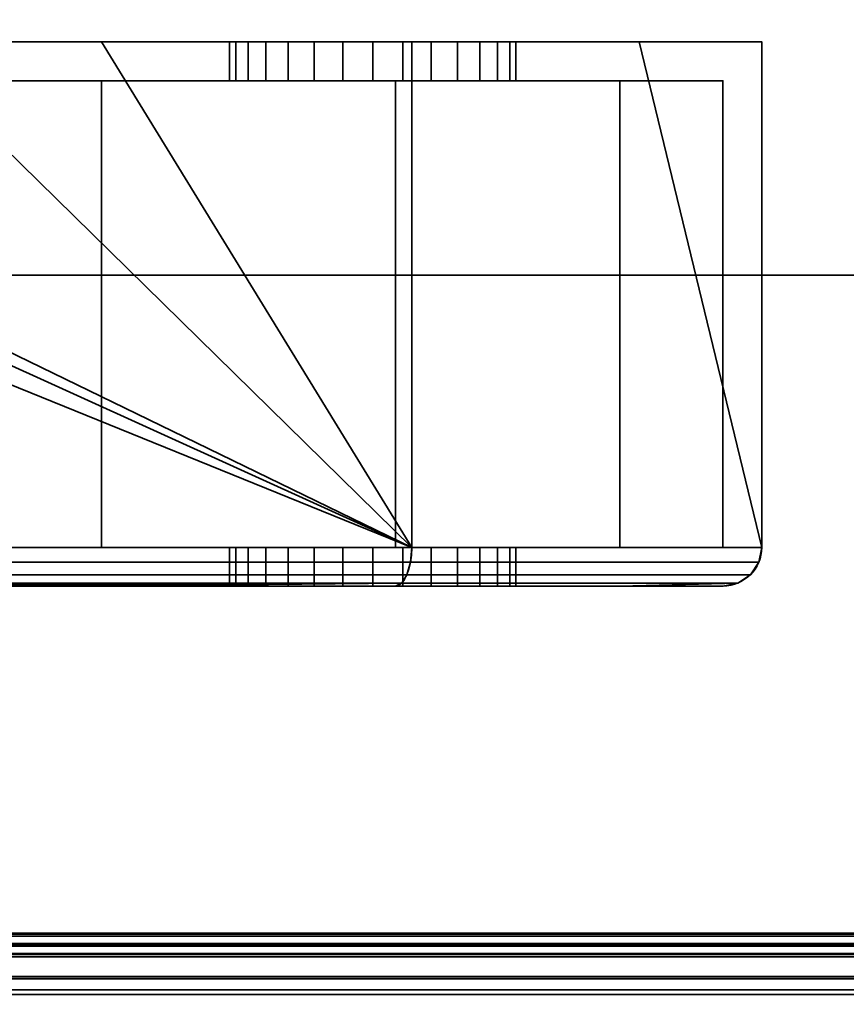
# Model space of a CAD drawing. Header units: millimetres. Extents: x -603 to 3703, y -120 to 249.
# Tile 385 of 656: x 1091 to 1112, y -49 to -23. Entities that reach past the tile are written whole.
import ezdxf

# ---------------------------------------------------------------- set-up
doc = ezdxf.new("R2010")
doc.units = ezdxf.units.MM
doc.layers.add('152', color=7, linetype='Continuous', true_color=0xffffff)

# ---------------------------------------------------------------- blocks, each defined once
blk = doc.blocks.new('UG_SURFACE_002')
at = {"layer": '152', "color": 252, "linetype": 'Continuous', "lineweight": 35}
for points in [[(2177.5, -30, 2213), (2177.5, 229.8, 2213), (822.5, 229.8, 2213), (822.5, -30, 2213)], [(972.5, -30, 2063), (972.5, 229.8, 2063), (2027.5, 229.8, 2063), (2027.5, -30, 2063)], [(2177.5, -30, 2213), (822.5, -30, 2213), (972.5, -30, 2063), (2027.5, -30, 2063)]]:
    blk.add_3dface(points, dxfattribs=at)
blk = doc.blocks.new('UG_SURFACE_084')
at = {"layer": '152', "color": 252, "linetype": 'Continuous', "lineweight": 35}
for points in [[(1068.975, -24, 1167.5), (1019, -24, 1167.5), (1019, -37, 1167.5), (1101, -37, 1167.5)], [(1101, -37, 1002.5), (1019, -37, 1002.5), (1019, -24, 1002.5), (1068.975, -24, 1002.5)], [(1101, -37, 1167.5), (1072.375, -24, 1167.5), (1068.975, -24, 1167.5)], [(1101, -37, 1002.5), (1068.975, -24, 1002.5), (1072.375, -24, 1002.5)], [(1101, -37, 1167.5), (1074.25, -24, 1167.5), (1072.375, -24, 1167.5)], [(1101, -37, 1002.5), (1072.375, -24, 1002.5), (1074.25, -24, 1002.5)], [(1101, -37, 1167.5), (1087.75, -24, 1167.5), (1074.25, -24, 1167.5)], [(1101, -37, 1002.5), (1074.25, -24, 1002.5), (1087.75, -24, 1002.5)], [(1101, -37, 1167.5), (1093.025, -24, 1167.5), (1087.75, -24, 1167.5)], [(1101, -37, 1002.5), (1087.75, -24, 1002.5), (1093.025, -24, 1002.5)], [(1093.025, -24, 1091.25), (1087.75, -24, 1091.25), (1087.75, -24, 1099.071), (1088.361, -24, 1099.75)], [(1093.025, -24, 1013.575), (1087.75, -24, 1013.575), (1087.75, -24, 1026.71), (1088.607, -24, 1027.676)], [(1093.025, -24, 1033.975), (1089.311, -24, 1034.737), (1087.75, -24, 1037.42)], [(1087.75, -24, 1037.42), (1087.75, -24, 1058.875), (1093.025, -24, 1058.875), (1093.025, -24, 1033.975)], [(1089.084, -24, 1106.627), (1087.75, -24, 1108.937), (1087.75, -24, 1110.1), (1093.025, -24, 1110.1)], [(1087.75, -24, 1002.5), (1087.75, -24, 1013.575), (1093.025, -24, 1013.575), (1093.025, -24, 1002.5)], [(1087.75, -24, 1058.875), (1087.75, -24, 1091.25), (1093.025, -24, 1091.25), (1093.025, -24, 1058.875)], [(1087.75, -24, 1110.1), (1087.75, -24, 1128.75), (1093.025, -24, 1128.75), (1093.025, -24, 1110.1)], [(1087.75, -24, 1128.75), (1087.75, -24, 1167.5), (1093.025, -24, 1167.5), (1093.025, -24, 1128.75)], [(1093.025, -24, 1091.25), (1088.361, -24, 1099.75), (1089.453, -24, 1103.112)], [(1093.025, -24, 1033.975), (1093.025, -24, 1013.575), (1088.607, -24, 1027.676), (1089.707, -24, 1031.132)], [(1089.453, -24, 1103.112), (1089.084, -24, 1106.627), (1093.025, -24, 1110.1), (1093.025, -24, 1091.25)], [(1093.025, -24, 1033.975), (1089.395, -24, 1033.975), (1089.311, -24, 1034.737)], [(1089.707, -24, 1031.132), (1089.395, -24, 1033.975), (1093.025, -24, 1033.975)], [(1101, -37, 1167.5), (1101, -24, 1167.5), (1093.025, -24, 1167.5)], [(1093.025, -24, 1002.5), (1101, -24, 1002.5), (1101, -37, 1002.5)], [(1093.025, -24, 1091.25), (1097.25, -24, 1101.524), (1098.495, -24, 1100.62)], [(1098.495, -24, 1100.62), (1100, -24, 1100.3), (1106.85, -24, 1091.25), (1093.025, -24, 1091.25)], [(1093.025, -24, 1091.25), (1093.025, -24, 1110.1), (1096.32, -24, 1104.387), (1096.481, -24, 1102.857)], [(1093.025, -24, 1110.1), (1097.825, -24, 1106.993), (1096.796, -24, 1105.85)], [(1096.796, -24, 1105.85), (1096.32, -24, 1104.387), (1093.025, -24, 1110.1)], [(1096.481, -24, 1102.857), (1097.25, -24, 1101.524), (1093.025, -24, 1091.25)], [(1093.025, -24, 1110.1), (1106.85, -24, 1110.1), (1100.769, -24, 1107.619), (1099.231, -24, 1107.619)], [(1099.231, -24, 1107.619), (1097.825, -24, 1106.993), (1093.025, -24, 1110.1)], [(1093.025, -24, 1013.575), (1097.25, -24, 1021.024), (1098.495, -24, 1020.12)], [(1098.495, -24, 1020.12), (1100, -24, 1019.8), (1106.85, -24, 1013.575), (1093.025, -24, 1013.575)], [(1093.025, -24, 1013.575), (1093.025, -24, 1033.975), (1096.32, -24, 1023.887), (1096.481, -24, 1022.357)], [(1093.025, -24, 1033.975), (1097.825, -24, 1026.493), (1096.796, -24, 1025.35)], [(1096.796, -24, 1025.35), (1096.32, -24, 1023.887), (1093.025, -24, 1033.975)], [(1096.481, -24, 1022.357), (1097.25, -24, 1021.024), (1093.025, -24, 1013.575)], [(1093.025, -24, 1033.975), (1106.85, -24, 1033.975), (1100.769, -24, 1027.119), (1099.231, -24, 1027.119)], [(1099.231, -24, 1027.119), (1097.825, -24, 1026.493), (1093.025, -24, 1033.975)], [(1093.025, -24, 1013.575), (1106.85, -24, 1013.575), (1106.85, -24, 1008.35), (1101, -24, 1002.5)], [(1093.025, -24, 1128.75), (1093.025, -24, 1167.5), (1101, -24, 1167.5)], [(1101, -24, 1167.5), (1106.85, -24, 1161.65), (1106.85, -24, 1128.75), (1093.025, -24, 1128.75)], [(1101, -24, 1002.5), (1093.025, -24, 1002.5), (1093.025, -24, 1013.575)], [(1093.025, -24, 1033.975), (1093.025, -24, 1058.875), (1106.85, -24, 1058.875), (1106.85, -24, 1033.975)], [(1093.025, -24, 1058.875), (1093.025, -24, 1091.25), (1106.85, -24, 1091.25), (1106.85, -24, 1058.875)], [(1093.025, -24, 1110.1), (1093.025, -24, 1128.75), (1106.85, -24, 1128.75), (1106.85, -24, 1110.1)], [(1096.32, -24, 1104.387), (1096.32, -25, 1104.387), (1096.481, -25, 1102.857), (1096.481, -24, 1102.857)], [(1096.796, -24, 1105.85), (1096.796, -25, 1105.85), (1096.32, -25, 1104.387), (1096.32, -24, 1104.387)], [(1096.32, -24, 1023.887), (1096.32, -25, 1023.887), (1096.481, -25, 1022.357), (1096.481, -24, 1022.357)], [(1096.796, -24, 1025.35), (1096.796, -25, 1025.35), (1096.32, -25, 1023.887), (1096.32, -24, 1023.887)], [(1096.481, -24, 1102.857), (1096.481, -25, 1102.857), (1097.25, -25, 1101.524), (1097.25, -24, 1101.524)], [(1096.481, -24, 1022.357), (1096.481, -25, 1022.357), (1097.25, -25, 1021.024), (1097.25, -24, 1021.024)], [(1097.825, -24, 1106.993), (1097.825, -25, 1106.993), (1096.796, -25, 1105.85), (1096.796, -24, 1105.85)], [(1097.825, -24, 1026.493), (1097.825, -25, 1026.493), (1096.796, -25, 1025.35), (1096.796, -24, 1025.35)], [(1097.25, -24, 1101.524), (1097.25, -25, 1101.524), (1098.495, -25, 1100.62), (1098.495, -24, 1100.62)], [(1097.25, -24, 1021.024), (1097.25, -25, 1021.024), (1098.495, -25, 1020.12), (1098.495, -24, 1020.12)], [(1099.231, -24, 1107.619), (1099.231, -25, 1107.619), (1097.825, -25, 1106.993), (1097.825, -24, 1106.993)], [(1099.231, -24, 1027.119), (1099.231, -25, 1027.119), (1097.825, -25, 1026.493), (1097.825, -24, 1026.493)], [(1098.495, -24, 1100.62), (1098.495, -25, 1100.62), (1100, -25, 1100.3), (1100, -24, 1100.3)], [(1098.495, -24, 1020.12), (1098.495, -25, 1020.12), (1100, -25, 1019.8), (1100, -24, 1019.8)], [(1100.769, -24, 1107.619), (1100.769, -25, 1107.619), (1099.231, -25, 1107.619), (1099.231, -24, 1107.619)], [(1100.769, -24, 1027.119), (1100.769, -25, 1027.119), (1099.231, -25, 1027.119), (1099.231, -24, 1027.119)], [(1106.85, -24, 1091.25), (1100, -24, 1100.3), (1101.505, -24, 1100.62)], [(1106.85, -24, 1013.575), (1100, -24, 1019.8), (1101.505, -24, 1020.12)], [(1100, -24, 1100.3), (1100, -25, 1100.3), (1101.505, -25, 1100.62), (1101.505, -24, 1100.62)], [(1100, -24, 1019.8), (1100, -25, 1019.8), (1101.505, -25, 1020.12), (1101.505, -24, 1020.12)], [(1102.175, -24, 1026.493), (1100.769, -24, 1027.119), (1106.85, -24, 1033.975)], [(1102.175, -24, 1106.993), (1100.769, -24, 1107.619), (1106.85, -24, 1110.1)], [(1102.175, -24, 1106.993), (1102.175, -25, 1106.993), (1100.769, -25, 1107.619), (1100.769, -24, 1107.619)], [(1102.175, -24, 1026.493), (1102.175, -25, 1026.493), (1100.769, -25, 1027.119), (1100.769, -24, 1027.119)], [(1106.85, -24, 1161.65), (1101, -24, 1167.5), (1101, -37, 1167.5), (1110, -37, 1158.5)], [(1110, -37, 1011.5), (1101, -37, 1002.5), (1101, -24, 1002.5), (1106.85, -24, 1008.35)], [(1101.505, -24, 1100.62), (1102.75, -24, 1101.524), (1106.85, -24, 1091.25)], [(1101.505, -24, 1020.12), (1102.75, -24, 1021.024), (1106.85, -24, 1013.575)], [(1101.505, -24, 1100.62), (1101.505, -25, 1100.62), (1102.75, -25, 1101.524), (1102.75, -24, 1101.524)], [(1101.505, -24, 1020.12), (1101.505, -25, 1020.12), (1102.75, -25, 1021.024), (1102.75, -24, 1021.024)], [(1103.204, -24, 1105.85), (1102.175, -24, 1106.993), (1106.85, -24, 1110.1)], [(1103.204, -24, 1025.35), (1102.175, -24, 1026.493), (1106.85, -24, 1033.975)], [(1103.204, -24, 1105.85), (1103.204, -25, 1105.85), (1102.175, -25, 1106.993), (1102.175, -24, 1106.993)], [(1103.204, -24, 1025.35), (1103.204, -25, 1025.35), (1102.175, -25, 1026.493), (1102.175, -24, 1026.493)], [(1106.85, -24, 1091.25), (1102.75, -24, 1101.524), (1103.519, -24, 1102.857)], [(1106.85, -24, 1013.575), (1102.75, -24, 1021.024), (1103.519, -24, 1022.357)], [(1102.75, -24, 1101.524), (1102.75, -25, 1101.524), (1103.519, -25, 1102.857), (1103.519, -24, 1102.857)], [(1102.75, -24, 1021.024), (1102.75, -25, 1021.024), (1103.519, -25, 1022.357), (1103.519, -24, 1022.357)], [(1106.85, -24, 1110.1), (1103.68, -24, 1104.387), (1103.204, -24, 1105.85)], [(1106.85, -24, 1033.975), (1103.68, -24, 1023.887), (1103.204, -24, 1025.35)], [(1103.68, -24, 1104.387), (1103.68, -25, 1104.387), (1103.204, -25, 1105.85), (1103.204, -24, 1105.85)], [(1103.68, -24, 1023.887), (1103.68, -25, 1023.887), (1103.204, -25, 1025.35), (1103.204, -24, 1025.35)], [(1103.519, -24, 1102.857), (1103.68, -24, 1104.387), (1106.85, -24, 1110.1), (1106.85, -24, 1091.25)], [(1103.519, -24, 1022.357), (1103.68, -24, 1023.887), (1106.85, -24, 1033.975), (1106.85, -24, 1013.575)], [(1103.519, -24, 1102.857), (1103.519, -25, 1102.857), (1103.68, -25, 1104.387), (1103.68, -24, 1104.387)], [(1103.519, -24, 1022.357), (1103.519, -25, 1022.357), (1103.68, -25, 1023.887), (1103.68, -24, 1023.887)], [(1110, -37, 1158.5), (1110, -24, 1158.5), (1106.85, -24, 1161.65)], [(1106.85, -24, 1008.35), (1110, -24, 1011.5), (1110, -37, 1011.5)], [(1110, -24, 1158.5), (1110, -24, 1128.75), (1106.85, -24, 1128.75), (1106.85, -24, 1161.65)], [(1106.85, -24, 1008.35), (1106.85, -24, 1013.575), (1110, -24, 1013.575), (1110, -24, 1011.5)], [(1106.85, -24, 1013.575), (1106.85, -24, 1033.975), (1110, -24, 1033.975), (1110, -24, 1013.575)], [(1106.85, -24, 1033.975), (1106.85, -24, 1058.875), (1110, -24, 1058.875), (1110, -24, 1033.975)], [(1106.85, -24, 1058.875), (1106.85, -24, 1091.25), (1110, -24, 1091.25), (1110, -24, 1058.875)], [(1106.85, -24, 1091.25), (1106.85, -24, 1110.1), (1110, -24, 1110.1), (1110, -24, 1091.25)], [(1106.85, -24, 1110.1), (1106.85, -24, 1128.75), (1110, -24, 1128.75), (1110, -24, 1110.1)], [(1110, -37, 1158.5), (1110, -24, 1110.1), (1110, -24, 1128.75)], [(1110, -37, 1158.5), (1110, -24, 1091.25), (1110, -24, 1110.1)], [(1110, -37, 1158.5), (1110, -37, 1011.5), (1110, -24, 1058.875), (1110, -24, 1091.25)], [(1110, -37, 1011.5), (1110, -24, 1033.975), (1110, -24, 1058.875)], [(1110, -37, 1011.5), (1110, -24, 1013.575), (1110, -24, 1033.975)], [(1110, -37, 1011.5), (1110, -24, 1011.5), (1110, -24, 1013.575)], [(1110, -24, 1128.75), (1110, -24, 1158.5), (1110, -37, 1158.5)], [(1085.75, -37, 1003.5), (1093.025, -37, 1003.5), (1093.025, -25, 1003.5), (1087.75, -25, 1003.5)], [(1087.75, -25, 1166.5), (1093.025, -25, 1166.5), (1093.025, -37, 1166.5), (1085.75, -37, 1166.5)], [(1093.025, -25, 1110.1), (1087.75, -25, 1110.1), (1087.75, -25, 1108.937), (1089.084, -25, 1106.627)], [(1093.025, -25, 1033.975), (1093.025, -25, 1058.875), (1087.75, -25, 1058.875), (1087.75, -25, 1037.42)], [(1087.75, -25, 1037.42), (1089.311, -25, 1034.737), (1093.025, -25, 1033.975)], [(1088.607, -25, 1027.676), (1087.75, -25, 1026.71), (1087.75, -25, 1013.575), (1093.025, -25, 1013.575)], [(1088.361, -25, 1099.75), (1087.75, -25, 1099.071), (1087.75, -25, 1091.25), (1093.025, -25, 1091.25)], [(1093.025, -25, 1003.5), (1093.025, -25, 1013.575), (1087.75, -25, 1013.575), (1087.75, -25, 1003.5)], [(1093.025, -25, 1058.875), (1093.025, -25, 1091.25), (1087.75, -25, 1091.25), (1087.75, -25, 1058.875)], [(1093.025, -25, 1110.1), (1093.025, -25, 1128.75), (1087.75, -25, 1128.75), (1087.75, -25, 1110.1)], [(1093.025, -25, 1128.75), (1093.025, -25, 1166.5), (1087.75, -25, 1166.5), (1087.75, -25, 1128.75)], [(1089.453, -25, 1103.112), (1088.361, -25, 1099.75), (1093.025, -25, 1091.25)], [(1089.707, -25, 1031.132), (1088.607, -25, 1027.676), (1093.025, -25, 1013.575), (1093.025, -25, 1033.975)], [(1093.025, -25, 1091.25), (1093.025, -25, 1110.1), (1089.084, -25, 1106.627), (1089.453, -25, 1103.112)], [(1089.311, -25, 1034.737), (1089.395, -25, 1033.975), (1093.025, -25, 1033.975)], [(1093.025, -25, 1033.975), (1089.395, -25, 1033.975), (1089.707, -25, 1031.132)], [(1093.025, -37, 1003.5), (1100.586, -37, 1003.5), (1100.586, -25, 1003.5), (1093.025, -25, 1003.5)], [(1093.025, -25, 1166.5), (1100.586, -25, 1166.5), (1100.586, -37, 1166.5), (1093.025, -37, 1166.5)], [(1106.35, -25, 1110.1), (1093.025, -25, 1110.1), (1099.231, -25, 1107.619), (1100.769, -25, 1107.619)], [(1093.025, -25, 1110.1), (1096.32, -25, 1104.387), (1096.796, -25, 1105.85)], [(1093.025, -25, 1091.25), (1097.25, -25, 1101.524), (1096.481, -25, 1102.857)], [(1093.025, -25, 1110.1), (1097.825, -25, 1106.993), (1099.231, -25, 1107.619)], [(1096.481, -25, 1102.857), (1096.32, -25, 1104.387), (1093.025, -25, 1110.1), (1093.025, -25, 1091.25)], [(1093.025, -25, 1091.25), (1106.35, -25, 1091.25), (1100, -25, 1100.3), (1098.495, -25, 1100.62)], [(1098.495, -25, 1100.62), (1097.25, -25, 1101.524), (1093.025, -25, 1091.25)], [(1096.796, -25, 1105.85), (1097.825, -25, 1106.993), (1093.025, -25, 1110.1)], [(1106.35, -25, 1033.975), (1093.025, -25, 1033.975), (1099.231, -25, 1027.119), (1100.769, -25, 1027.119)], [(1093.025, -25, 1033.975), (1096.32, -25, 1023.887), (1096.796, -25, 1025.35)], [(1093.025, -25, 1013.575), (1097.25, -25, 1021.024), (1096.481, -25, 1022.357)], [(1093.025, -25, 1033.975), (1097.825, -25, 1026.493), (1099.231, -25, 1027.119)], [(1096.481, -25, 1022.357), (1096.32, -25, 1023.887), (1093.025, -25, 1033.975), (1093.025, -25, 1013.575)], [(1093.025, -25, 1013.575), (1106.35, -25, 1013.575), (1100, -25, 1019.8), (1098.495, -25, 1020.12)], [(1098.495, -25, 1020.12), (1097.25, -25, 1021.024), (1093.025, -25, 1013.575)], [(1096.796, -25, 1025.35), (1097.825, -25, 1026.493), (1093.025, -25, 1033.975)], [(1093.025, -25, 1128.75), (1106.35, -25, 1128.75), (1106.35, -25, 1160.736), (1100.586, -25, 1166.5)], [(1093.025, -25, 1013.575), (1093.025, -25, 1003.5), (1100.586, -25, 1003.5)], [(1100.586, -25, 1003.5), (1106.35, -25, 1009.264), (1106.35, -25, 1013.575), (1093.025, -25, 1013.575)], [(1100.586, -25, 1166.5), (1093.025, -25, 1166.5), (1093.025, -25, 1128.75)], [(1106.35, -25, 1033.975), (1106.35, -25, 1058.875), (1093.025, -25, 1058.875), (1093.025, -25, 1033.975)], [(1106.35, -25, 1058.875), (1106.35, -25, 1091.25), (1093.025, -25, 1091.25), (1093.025, -25, 1058.875)], [(1106.35, -25, 1110.1), (1106.35, -25, 1128.75), (1093.025, -25, 1128.75), (1093.025, -25, 1110.1)], [(1101.505, -25, 1020.12), (1100, -25, 1019.8), (1106.35, -25, 1013.575)], [(1101.505, -25, 1100.62), (1100, -25, 1100.3), (1106.35, -25, 1091.25)], [(1106.35, -25, 1009.264), (1100.586, -25, 1003.5), (1100.586, -37, 1003.5), (1106.35, -37, 1009.264)], [(1106.35, -37, 1160.736), (1100.586, -37, 1166.5), (1100.586, -25, 1166.5), (1106.35, -25, 1160.736)], [(1100.769, -25, 1107.619), (1102.175, -25, 1106.993), (1106.35, -25, 1110.1)], [(1100.769, -25, 1027.119), (1102.175, -25, 1026.493), (1106.35, -25, 1033.975)], [(1106.35, -25, 1091.25), (1102.75, -25, 1101.524), (1101.505, -25, 1100.62)], [(1106.35, -25, 1013.575), (1102.75, -25, 1021.024), (1101.505, -25, 1020.12)], [(1106.35, -25, 1110.1), (1102.175, -25, 1106.993), (1103.204, -25, 1105.85)], [(1106.35, -25, 1033.975), (1102.175, -25, 1026.493), (1103.204, -25, 1025.35)], [(1103.519, -25, 1102.857), (1102.75, -25, 1101.524), (1106.35, -25, 1091.25)], [(1103.519, -25, 1022.357), (1102.75, -25, 1021.024), (1106.35, -25, 1013.575)], [(1103.204, -25, 1105.85), (1103.68, -25, 1104.387), (1106.35, -25, 1110.1)], [(1103.204, -25, 1025.35), (1103.68, -25, 1023.887), (1106.35, -25, 1033.975)], [(1106.35, -25, 1091.25), (1106.35, -25, 1110.1), (1103.68, -25, 1104.387), (1103.519, -25, 1102.857)], [(1106.35, -25, 1013.575), (1106.35, -25, 1033.975), (1103.68, -25, 1023.887), (1103.519, -25, 1022.357)], [(1106.35, -37, 1009.264), (1109, -37, 1011.914), (1109, -25, 1011.914), (1106.35, -25, 1009.264)], [(1106.35, -25, 1160.736), (1109, -25, 1158.086), (1109, -37, 1158.086), (1106.35, -37, 1160.736)], [(1109, -25, 1011.914), (1109, -25, 1013.575), (1106.35, -25, 1013.575), (1106.35, -25, 1009.264)], [(1106.35, -25, 1160.736), (1106.35, -25, 1128.75), (1109, -25, 1128.75), (1109, -25, 1158.086)], [(1109, -25, 1013.575), (1109, -25, 1033.975), (1106.35, -25, 1033.975), (1106.35, -25, 1013.575)], [(1109, -25, 1033.975), (1109, -25, 1058.875), (1106.35, -25, 1058.875), (1106.35, -25, 1033.975)], [(1109, -25, 1058.875), (1109, -25, 1091.25), (1106.35, -25, 1091.25), (1106.35, -25, 1058.875)], [(1109, -25, 1091.25), (1109, -25, 1110.1), (1106.35, -25, 1110.1), (1106.35, -25, 1091.25)], [(1109, -25, 1110.1), (1109, -25, 1128.75), (1106.35, -25, 1128.75), (1106.35, -25, 1110.1)], [(1109, -37, 1108.1), (1109, -37, 1126.75), (1109, -25, 1128.75), (1109, -25, 1110.1)], [(1109, -37, 1013.575), (1109, -37, 1033.975), (1109, -25, 1033.975), (1109, -25, 1013.575)], [(1109, -25, 1110.1), (1109, -25, 1091.25), (1109, -37, 1099.9), (1109, -37, 1108.1)], [(1109, -37, 1033.975), (1109, -25, 1058.875), (1109, -25, 1033.975)], [(1109, -25, 1091.25), (1109, -37, 1093.25), (1109, -37, 1099.9)], [(1109, -37, 1033.975), (1109, -37, 1093.25), (1109, -25, 1091.25), (1109, -25, 1058.875)], [(1109, -25, 1013.575), (1109, -25, 1011.914), (1109, -37, 1011.914), (1109, -37, 1013.575)], [(1109, -37, 1126.75), (1109, -37, 1158.086), (1109, -25, 1158.086), (1109, -25, 1128.75)], [(1101, -37, 1167.5), (1019, -37, 1167.5), (1019, -37.383, 1167.424), (1100.968, -37.383, 1167.424)], [(1100.968, -37.383, 1002.576), (1019, -37.383, 1002.576), (1019, -37, 1002.5), (1101, -37, 1002.5)], [(1093.025, -37, 1126.75), (1085.75, -37, 1126.75), (1085.75, -37, 1148.446), (1085.755, -37, 1148.455)], [(1093.025, -37, 1003.5), (1085.75, -37, 1003.5), (1085.75, -37, 1010.479), (1085.804, -37, 1010.56)], [(1085.973, -37, 1082.523), (1085.75, -37, 1083.208), (1085.75, -37, 1093.25), (1093.025, -37, 1093.25)], [(1085.973, -37, 1150.523), (1085.75, -37, 1151.208), (1085.75, -37, 1166.5), (1093.025, -37, 1166.5)], [(1093.025, -37, 1126.75), (1093.025, -37, 1108.1), (1085.75, -37, 1108.1), (1085.75, -37, 1126.75)], [(1093.025, -37, 1108.1), (1093.025, -37, 1099.9), (1085.75, -37, 1099.9), (1085.75, -37, 1108.1)], [(1093.025, -37, 1099.9), (1093.025, -37, 1093.25), (1085.75, -37, 1093.25), (1085.75, -37, 1099.9)], [(1085.755, -37, 1148.455), (1085.973, -37, 1150.523), (1093.025, -37, 1166.5), (1093.025, -37, 1126.75)], [(1089.311, -37, 1034.737), (1087.487, -37, 1037.872), (1085.755, -37, 1080.455), (1093.025, -37, 1033.975)], [(1085.755, -37, 1080.455), (1085.973, -37, 1082.523), (1093.025, -37, 1093.25), (1093.025, -37, 1033.975)], [(1093.025, -37, 1013.575), (1093.025, -37, 1003.5), (1085.804, -37, 1010.56), (1086.2, -37, 1012.55)], [(1093.025, -37, 1013.575), (1086.2, -37, 1013.575), (1086.2, -37, 1024.963), (1088.607, -37, 1027.676)], [(1086.2, -37, 1012.55), (1086.2, -37, 1013.575), (1093.025, -37, 1013.575)], [(1088.607, -37, 1027.676), (1089.707, -37, 1031.132), (1093.025, -37, 1033.975), (1093.025, -37, 1013.575)], [(1093.025, -37, 1033.975), (1089.395, -37, 1033.975), (1089.311, -37, 1034.737)], [(1089.707, -37, 1031.132), (1089.395, -37, 1033.975), (1093.025, -37, 1033.975)], [(1093.025, -37, 1013.575), (1097.25, -37, 1021.024), (1098.495, -37, 1020.12)], [(1098.495, -37, 1020.12), (1100, -37, 1019.8), (1106.35, -37, 1013.575), (1093.025, -37, 1013.575)], [(1093.025, -37, 1013.575), (1093.025, -37, 1033.975), (1096.32, -37, 1023.887), (1096.481, -37, 1022.357)], [(1093.025, -37, 1033.975), (1097.825, -37, 1026.493), (1096.796, -37, 1025.35)], [(1096.796, -37, 1025.35), (1096.32, -37, 1023.887), (1093.025, -37, 1033.975)], [(1096.481, -37, 1022.357), (1097.25, -37, 1021.024), (1093.025, -37, 1013.575)], [(1093.025, -37, 1033.975), (1106.35, -37, 1033.975), (1100, -37, 1027.2), (1099.231, -37, 1027.119)], [(1099.231, -37, 1027.119), (1097.825, -37, 1026.493), (1093.025, -37, 1033.975)], [(1093.025, -37, 1099.9), (1098.495, -37, 1100.62), (1100, -37, 1100.3)], [(1093.025, -37, 1099.9), (1097.25, -37, 1101.524), (1098.495, -37, 1100.62)], [(1100, -37, 1100.3), (1106.35, -37, 1099.9), (1093.025, -37, 1099.9)], [(1093.025, -37, 1099.9), (1093.025, -37, 1108.1), (1096.32, -37, 1104.387), (1096.481, -37, 1102.857)], [(1093.025, -37, 1108.1), (1097.825, -37, 1106.993), (1096.796, -37, 1105.85)], [(1096.796, -37, 1105.85), (1096.32, -37, 1104.387), (1093.025, -37, 1108.1)], [(1096.481, -37, 1102.857), (1097.25, -37, 1101.524), (1093.025, -37, 1099.9)], [(1093.025, -37, 1108.1), (1106.35, -37, 1108.1), (1100, -37, 1107.7)], [(1100, -37, 1107.7), (1099.231, -37, 1107.619), (1093.025, -37, 1108.1)], [(1099.231, -37, 1107.619), (1097.825, -37, 1106.993), (1093.025, -37, 1108.1)], [(1093.025, -37, 1166.5), (1100.586, -37, 1166.5), (1106.35, -37, 1160.736)], [(1093.025, -37, 1013.575), (1106.35, -37, 1013.575), (1106.35, -37, 1009.264), (1100.586, -37, 1003.5)], [(1100.586, -37, 1003.5), (1093.025, -37, 1003.5), (1093.025, -37, 1013.575)], [(1106.35, -37, 1160.736), (1106.35, -37, 1126.75), (1093.025, -37, 1126.75), (1093.025, -37, 1166.5)], [(1106.35, -37, 1126.75), (1106.35, -37, 1108.1), (1093.025, -37, 1108.1), (1093.025, -37, 1126.75)], [(1106.35, -37, 1099.9), (1106.35, -37, 1093.25), (1093.025, -37, 1093.25), (1093.025, -37, 1099.9)], [(1106.35, -37, 1093.25), (1106.35, -37, 1033.975), (1093.025, -37, 1033.975), (1093.025, -37, 1093.25)], [(1096.32, -37, 1104.387), (1096.32, -38, 1104.387), (1096.481, -38, 1102.857), (1096.481, -37, 1102.857)], [(1096.796, -37, 1105.85), (1096.796, -38, 1105.85), (1096.32, -38, 1104.387), (1096.32, -37, 1104.387)], [(1096.32, -37, 1023.887), (1096.32, -38, 1023.887), (1096.481, -38, 1022.357), (1096.481, -37, 1022.357)], [(1096.796, -37, 1025.35), (1096.796, -38, 1025.35), (1096.32, -38, 1023.887), (1096.32, -37, 1023.887)], [(1096.481, -37, 1102.857), (1096.481, -38, 1102.857), (1097.25, -38, 1101.524), (1097.25, -37, 1101.524)], [(1096.481, -37, 1022.357), (1096.481, -38, 1022.357), (1097.25, -38, 1021.024), (1097.25, -37, 1021.024)], [(1097.825, -37, 1106.993), (1097.825, -38, 1106.993), (1096.796, -38, 1105.85), (1096.796, -37, 1105.85)], [(1097.825, -37, 1026.493), (1097.825, -38, 1026.493), (1096.796, -38, 1025.35), (1096.796, -37, 1025.35)], [(1097.25, -37, 1101.524), (1097.25, -38, 1101.524), (1098.495, -38, 1100.62), (1098.495, -37, 1100.62)], [(1097.25, -37, 1021.024), (1097.25, -38, 1021.024), (1098.495, -38, 1020.12), (1098.495, -37, 1020.12)], [(1099.231, -37, 1107.619), (1099.231, -38, 1107.619), (1097.825, -38, 1106.993), (1097.825, -37, 1106.993)], [(1099.231, -37, 1027.119), (1099.231, -38, 1027.119), (1097.825, -38, 1026.493), (1097.825, -37, 1026.493)], [(1098.495, -37, 1100.62), (1098.495, -38, 1100.62), (1100, -38, 1100.3), (1100, -37, 1100.3)], [(1098.495, -37, 1020.12), (1098.495, -38, 1020.12), (1100, -38, 1019.8), (1100, -37, 1019.8)], [(1100, -38, 1107.7), (1099.231, -38, 1107.619), (1099.231, -37, 1107.619), (1100, -37, 1107.7)], [(1100, -38, 1027.2), (1099.231, -38, 1027.119), (1099.231, -37, 1027.119), (1100, -37, 1027.2)], [(1100, -37, 1107.7), (1100.769, -37, 1107.619), (1100.769, -38, 1107.619), (1100, -38, 1107.7)], [(1100, -37, 1100.3), (1100, -38, 1100.3), (1101.505, -38, 1100.62), (1101.505, -37, 1100.62)], [(1100, -37, 1027.2), (1100.769, -37, 1027.119), (1100.769, -38, 1027.119), (1100, -38, 1027.2)], [(1100, -37, 1019.8), (1100, -38, 1019.8), (1101.505, -38, 1020.12), (1101.505, -37, 1020.12)], [(1106.35, -37, 1013.575), (1100, -37, 1019.8), (1101.505, -37, 1020.12)], [(1106.35, -37, 1099.9), (1100, -37, 1100.3), (1101.505, -37, 1100.62)], [(1100.769, -37, 1107.619), (1100, -37, 1107.7), (1106.35, -37, 1108.1)], [(1100.769, -37, 1027.119), (1100, -37, 1027.2), (1106.35, -37, 1033.975)], [(1102.175, -37, 1106.993), (1102.175, -38, 1106.993), (1100.769, -38, 1107.619), (1100.769, -37, 1107.619)], [(1102.175, -37, 1026.493), (1102.175, -38, 1026.493), (1100.769, -38, 1027.119), (1100.769, -37, 1027.119)], [(1106.35, -37, 1033.975), (1102.175, -37, 1026.493), (1100.769, -37, 1027.119)], [(1106.35, -37, 1108.1), (1102.175, -37, 1106.993), (1100.769, -37, 1107.619)], [(1110, -37, 1158.5), (1101, -37, 1167.5), (1100.968, -37.383, 1167.424), (1109.924, -37.383, 1158.468)], [(1101, -37, 1002.5), (1110, -37, 1011.5), (1109.924, -37.383, 1011.531), (1100.968, -37.383, 1002.576)], [(1101.505, -37, 1100.62), (1101.505, -38, 1100.62), (1102.75, -38, 1101.524), (1102.75, -37, 1101.524)], [(1101.505, -37, 1020.12), (1101.505, -38, 1020.12), (1102.75, -38, 1021.024), (1102.75, -37, 1021.024)], [(1101.505, -37, 1020.12), (1102.75, -37, 1021.024), (1106.35, -37, 1013.575)], [(1101.505, -37, 1100.62), (1102.75, -37, 1101.524), (1106.35, -37, 1099.9)], [(1103.204, -37, 1105.85), (1103.204, -38, 1105.85), (1102.175, -38, 1106.993), (1102.175, -37, 1106.993)], [(1103.204, -37, 1025.35), (1103.204, -38, 1025.35), (1102.175, -38, 1026.493), (1102.175, -37, 1026.493)], [(1103.204, -37, 1025.35), (1102.175, -37, 1026.493), (1106.35, -37, 1033.975)], [(1103.204, -37, 1105.85), (1102.175, -37, 1106.993), (1106.35, -37, 1108.1)], [(1102.75, -37, 1101.524), (1102.75, -38, 1101.524), (1103.519, -38, 1102.857), (1103.519, -37, 1102.857)], [(1102.75, -37, 1021.024), (1102.75, -38, 1021.024), (1103.519, -38, 1022.357), (1103.519, -37, 1022.357)], [(1106.35, -37, 1013.575), (1102.75, -37, 1021.024), (1103.519, -37, 1022.357)], [(1106.35, -37, 1099.9), (1102.75, -37, 1101.524), (1103.519, -37, 1102.857)], [(1103.68, -37, 1104.387), (1103.68, -38, 1104.387), (1103.204, -38, 1105.85), (1103.204, -37, 1105.85)], [(1103.68, -37, 1023.887), (1103.68, -38, 1023.887), (1103.204, -38, 1025.35), (1103.204, -37, 1025.35)], [(1106.35, -37, 1033.975), (1103.68, -37, 1023.887), (1103.204, -37, 1025.35)], [(1106.35, -37, 1108.1), (1103.68, -37, 1104.387), (1103.204, -37, 1105.85)], [(1103.519, -37, 1102.857), (1103.519, -38, 1102.857), (1103.68, -38, 1104.387), (1103.68, -37, 1104.387)], [(1103.519, -37, 1022.357), (1103.519, -38, 1022.357), (1103.68, -38, 1023.887), (1103.68, -37, 1023.887)], [(1103.519, -37, 1022.357), (1103.68, -37, 1023.887), (1106.35, -37, 1033.975), (1106.35, -37, 1013.575)], [(1103.519, -37, 1102.857), (1103.68, -37, 1104.387), (1106.35, -37, 1108.1), (1106.35, -37, 1099.9)], [(1106.35, -37, 1009.264), (1106.35, -37, 1013.575), (1109, -37, 1013.575), (1109, -37, 1011.914)], [(1109, -37, 1158.086), (1109, -37, 1126.75), (1106.35, -37, 1126.75), (1106.35, -37, 1160.736)], [(1109, -37, 1126.75), (1109, -37, 1108.1), (1106.35, -37, 1108.1), (1106.35, -37, 1126.75)], [(1109, -37, 1108.1), (1109, -37, 1099.9), (1106.35, -37, 1099.9), (1106.35, -37, 1108.1)], [(1109, -37, 1099.9), (1109, -37, 1093.25), (1106.35, -37, 1093.25), (1106.35, -37, 1099.9)], [(1109, -37, 1093.25), (1109, -37, 1033.975), (1106.35, -37, 1033.975), (1106.35, -37, 1093.25)], [(1109, -37, 1033.975), (1109, -37, 1013.575), (1106.35, -37, 1013.575), (1106.35, -37, 1033.975)], [(1110, -37, 1011.5), (1110, -37, 1158.5), (1109.924, -37.383, 1158.468), (1109.924, -37.383, 1011.531)], [(1100.968, -37.383, 1167.424), (1019, -37.383, 1167.424), (1019, -37.707, 1167.207), (1100.879, -37.707, 1167.207)], [(1100.879, -37.707, 1002.793), (1019, -37.707, 1002.793), (1019, -37.383, 1002.576), (1100.968, -37.383, 1002.576)], [(1109.924, -37.383, 1158.468), (1100.968, -37.383, 1167.424), (1100.879, -37.707, 1167.207), (1109.707, -37.707, 1158.379)], [(1100.968, -37.383, 1002.576), (1109.924, -37.383, 1011.531), (1109.707, -37.707, 1011.621), (1100.879, -37.707, 1002.793)], [(1109.924, -37.383, 1011.531), (1109.924, -37.383, 1158.468), (1109.707, -37.707, 1158.379), (1109.707, -37.707, 1011.621)], [(1100.879, -37.707, 1167.207), (1019, -37.707, 1167.207), (1019, -37.924, 1166.883), (1100.744, -37.924, 1166.883)], [(1100.744, -37.924, 1003.117), (1019, -37.924, 1003.117), (1019, -37.707, 1002.793), (1100.879, -37.707, 1002.793)], [(1109.707, -37.707, 1158.379), (1100.879, -37.707, 1167.207), (1100.744, -37.924, 1166.883), (1109.383, -37.924, 1158.244)], [(1100.879, -37.707, 1002.793), (1109.707, -37.707, 1011.621), (1109.383, -37.924, 1011.756), (1100.744, -37.924, 1003.117)], [(1109.707, -37.707, 1011.621), (1109.707, -37.707, 1158.379), (1109.383, -37.924, 1158.244), (1109.383, -37.924, 1011.756)], [(1100.744, -37.924, 1166.883), (1019, -37.924, 1166.883), (1019, -38, 1166.5), (1068.975, -38, 1166.5)], [(1019, -37.924, 1003.117), (1100.744, -37.924, 1003.117), (1074.25, -38, 1003.5), (1072.375, -38, 1003.5)], [(1100.744, -37.924, 1166.883), (1068.975, -38, 1166.5), (1072.375, -38, 1166.5)], [(1100.744, -37.924, 1166.883), (1072.375, -38, 1166.5), (1074.25, -38, 1166.5)], [(1074.25, -38, 1166.5), (1087.75, -38, 1166.5), (1100.744, -37.924, 1166.883)], [(1100.744, -37.924, 1003.117), (1087.75, -38, 1003.5), (1074.25, -38, 1003.5)], [(1100.744, -37.924, 1166.883), (1087.75, -38, 1166.5), (1093.025, -38, 1166.5)], [(1093.025, -38, 1003.5), (1087.75, -38, 1003.5), (1100.744, -37.924, 1003.117)], [(1093.025, -38, 1166.5), (1100.586, -38, 1166.5), (1100.744, -37.924, 1166.883)], [(1100.744, -37.924, 1003.117), (1100.586, -38, 1003.5), (1093.025, -38, 1003.5)], [(1109.383, -37.924, 1158.244), (1100.744, -37.924, 1166.883), (1100.586, -38, 1166.5), (1106.35, -38, 1160.736)], [(1106.35, -38, 1009.264), (1100.586, -38, 1003.5), (1100.744, -37.924, 1003.117), (1109.383, -37.924, 1011.756)], [(1106.35, -38, 1160.736), (1109, -38, 1158.086), (1109.383, -37.924, 1158.244)], [(1109.383, -37.924, 1011.756), (1109, -38, 1011.914), (1106.35, -38, 1009.264)], [(1109.383, -37.924, 1011.756), (1109, -38, 1033.975), (1109, -38, 1013.575)], [(1109.383, -37.924, 1158.244), (1109, -38, 1097.9), (1109, -38, 1091.25)], [(1109, -38, 1091.25), (1109, -38, 1033.975), (1109.383, -37.924, 1011.756), (1109.383, -37.924, 1158.244)], [(1109.383, -37.924, 1158.244), (1109, -38, 1110.1), (1109, -38, 1097.9)], [(1109, -38, 1013.575), (1109, -38, 1011.914), (1109.383, -37.924, 1011.756)], [(1109.383, -37.924, 1158.244), (1109, -38, 1128.75), (1109, -38, 1110.1)], [(1109.383, -37.924, 1158.244), (1109, -38, 1158.086), (1109, -38, 1128.75)], [(1093.025, -38, 1110.1), (1087.75, -38, 1110.1), (1087.75, -38, 1108.937), (1089.084, -38, 1106.627)], [(1093.025, -38, 1033.975), (1093.025, -38, 1091.25), (1087.75, -38, 1091.25), (1087.75, -38, 1037.42)], [(1087.75, -38, 1037.42), (1089.311, -38, 1034.737), (1093.025, -38, 1033.975)], [(1088.607, -38, 1027.676), (1087.75, -38, 1026.71), (1087.75, -38, 1013.575), (1093.025, -38, 1013.575)], [(1088.361, -38, 1099.75), (1087.75, -38, 1099.071), (1087.75, -38, 1097.9), (1093.025, -38, 1097.9)], [(1087.75, -38, 1166.5), (1087.75, -38, 1128.75), (1093.025, -38, 1128.75), (1093.025, -38, 1166.5)], [(1087.75, -38, 1128.75), (1087.75, -38, 1110.1), (1093.025, -38, 1110.1), (1093.025, -38, 1128.75)], [(1087.75, -38, 1097.9), (1087.75, -38, 1091.25), (1093.025, -38, 1091.25), (1093.025, -38, 1097.9)], [(1087.75, -38, 1013.575), (1087.75, -38, 1003.5), (1093.025, -38, 1003.5), (1093.025, -38, 1013.575)], [(1089.453, -38, 1103.112), (1088.361, -38, 1099.75), (1093.025, -38, 1097.9)], [(1089.707, -38, 1031.132), (1088.607, -38, 1027.676), (1093.025, -38, 1013.575), (1093.025, -38, 1033.975)], [(1093.025, -38, 1110.1), (1089.084, -38, 1106.627), (1089.5, -38, 1104)], [(1089.311, -38, 1034.737), (1089.395, -38, 1033.975), (1093.025, -38, 1033.975)], [(1093.025, -38, 1033.975), (1089.395, -38, 1033.975), (1089.707, -38, 1031.132)], [(1089.5, -38, 1104), (1089.453, -38, 1103.112), (1093.025, -38, 1097.9), (1093.025, -38, 1110.1)], [(1106.35, -38, 1033.975), (1093.025, -38, 1033.975), (1099.231, -38, 1027.119), (1100, -38, 1027.2)], [(1093.025, -38, 1033.975), (1096.32, -38, 1023.887), (1096.796, -38, 1025.35)], [(1093.025, -38, 1013.575), (1097.25, -38, 1021.024), (1096.481, -38, 1022.357)], [(1093.025, -38, 1033.975), (1097.825, -38, 1026.493), (1099.231, -38, 1027.119)], [(1096.481, -38, 1022.357), (1096.32, -38, 1023.887), (1093.025, -38, 1033.975), (1093.025, -38, 1013.575)], [(1093.025, -38, 1013.575), (1106.35, -38, 1013.575), (1100, -38, 1019.8), (1098.495, -38, 1020.12)], [(1098.495, -38, 1020.12), (1097.25, -38, 1021.024), (1093.025, -38, 1013.575)], [(1096.796, -38, 1025.35), (1097.825, -38, 1026.493), (1093.025, -38, 1033.975)], [(1106.35, -38, 1110.1), (1093.025, -38, 1110.1), (1099.231, -38, 1107.619), (1100, -38, 1107.7)], [(1093.025, -38, 1110.1), (1096.32, -38, 1104.387), (1096.796, -38, 1105.85)], [(1093.025, -38, 1097.9), (1097.25, -38, 1101.524), (1096.481, -38, 1102.857)], [(1093.025, -38, 1110.1), (1097.825, -38, 1106.993), (1099.231, -38, 1107.619)], [(1096.481, -38, 1102.857), (1096.32, -38, 1104.387), (1093.025, -38, 1110.1), (1093.025, -38, 1097.9)], [(1093.025, -38, 1097.9), (1106.35, -38, 1097.9), (1100, -38, 1100.3), (1098.495, -38, 1100.62)], [(1098.495, -38, 1100.62), (1097.25, -38, 1101.524), (1093.025, -38, 1097.9)], [(1096.796, -38, 1105.85), (1097.825, -38, 1106.993), (1093.025, -38, 1110.1)], [(1093.025, -38, 1013.575), (1093.025, -38, 1003.5), (1100.586, -38, 1003.5)], [(1093.025, -38, 1128.75), (1106.35, -38, 1128.75), (1106.35, -38, 1160.736), (1100.586, -38, 1166.5)], [(1100.586, -38, 1166.5), (1093.025, -38, 1166.5), (1093.025, -38, 1128.75)], [(1100.586, -38, 1003.5), (1106.35, -38, 1009.264), (1106.35, -38, 1013.575), (1093.025, -38, 1013.575)], [(1093.025, -38, 1128.75), (1093.025, -38, 1110.1), (1106.35, -38, 1110.1), (1106.35, -38, 1128.75)], [(1093.025, -38, 1097.9), (1093.025, -38, 1091.25), (1106.35, -38, 1091.25), (1106.35, -38, 1097.9)], [(1093.025, -38, 1091.25), (1093.025, -38, 1033.975), (1106.35, -38, 1033.975), (1106.35, -38, 1091.25)], [(1100, -38, 1027.2), (1100.769, -38, 1027.119), (1106.35, -38, 1033.975)], [(1100, -38, 1107.7), (1100.769, -38, 1107.619), (1106.35, -38, 1110.1)], [(1101.505, -38, 1100.62), (1100, -38, 1100.3), (1106.35, -38, 1097.9)], [(1101.505, -38, 1020.12), (1100, -38, 1019.8), (1106.35, -38, 1013.575)], [(1100.769, -38, 1027.119), (1102.175, -38, 1026.493), (1106.35, -38, 1033.975)], [(1100.769, -38, 1107.619), (1102.175, -38, 1106.993), (1106.35, -38, 1110.1)], [(1106.35, -38, 1013.575), (1102.75, -38, 1021.024), (1101.505, -38, 1020.12)], [(1106.35, -38, 1097.9), (1102.75, -38, 1101.524), (1101.505, -38, 1100.62)], [(1106.35, -38, 1033.975), (1102.175, -38, 1026.493), (1103.204, -38, 1025.35)], [(1106.35, -38, 1110.1), (1102.175, -38, 1106.993), (1103.204, -38, 1105.85)], [(1103.519, -38, 1022.357), (1102.75, -38, 1021.024), (1106.35, -38, 1013.575)], [(1103.519, -38, 1102.857), (1102.75, -38, 1101.524), (1106.35, -38, 1097.9)], [(1103.204, -38, 1025.35), (1103.68, -38, 1023.887), (1106.35, -38, 1033.975)], [(1103.204, -38, 1105.85), (1103.68, -38, 1104.387), (1106.35, -38, 1110.1)], [(1106.35, -38, 1013.575), (1106.35, -38, 1033.975), (1103.68, -38, 1023.887), (1103.519, -38, 1022.357)], [(1106.35, -38, 1097.9), (1106.35, -38, 1110.1), (1103.68, -38, 1104.387), (1103.519, -38, 1102.857)], [(1106.35, -38, 1160.736), (1106.35, -38, 1128.75), (1109, -38, 1128.75), (1109, -38, 1158.086)], [(1109, -38, 1011.914), (1109, -38, 1013.575), (1106.35, -38, 1013.575), (1106.35, -38, 1009.264)], [(1106.35, -38, 1128.75), (1106.35, -38, 1110.1), (1109, -38, 1110.1), (1109, -38, 1128.75)], [(1106.35, -38, 1110.1), (1106.35, -38, 1097.9), (1109, -38, 1097.9), (1109, -38, 1110.1)], [(1106.35, -38, 1097.9), (1106.35, -38, 1091.25), (1109, -38, 1091.25), (1109, -38, 1097.9)], [(1106.35, -38, 1091.25), (1106.35, -38, 1033.975), (1109, -38, 1033.975), (1109, -38, 1091.25)], [(1106.35, -38, 1033.975), (1106.35, -38, 1013.575), (1109, -38, 1013.575), (1109, -38, 1033.975)]]:
    blk.add_3dface(points, dxfattribs=at)
blk = doc.blocks.new('UG_SURFACE_085')
at = {"layer": '152', "color": 43, "linetype": 'Continuous', "lineweight": 35}
for points in [[(1016, 0, 2017), (1016, -49, 2017), (1984, -49, 2017), (1984, 0, 2017)], [(1016, -47), (1016, -2), (1984, -2), (1984, -47)], [(1016, -49, 2), (1016, -47), (1984, -47), (1984, -49, 2)]]:
    blk.add_3dface(points, dxfattribs=at)
blk = doc.blocks.new('UG_SURFACE_154')
at = {"layer": '152', "color": 252, "linetype": 'Continuous', "lineweight": 35}
for points in [[(1011, -46.92, 2022.5), (1989, -46.92, 2022.5), (1989, 62.92, 2022.5), (1011, 62.92, 2022.5)], [(1012.5, -46.92, 2021), (1012.5, 62.92, 2021), (1987.5, 62.92, 2021), (1987.5, -46.92, 2021)], [(957.5, -30, 2076), (2042.5, -30, 2076), (2041, -30, 2074.5), (959, -30, 2074.5)], [(957.5, -30, 2076), (957.5, -46.92, 2076), (2042.5, -46.92, 2076), (2042.5, -30, 2076)], [(959, -30, 2074.5), (2041, -30, 2074.5), (2041, -46.92, 2074.5), (959, -46.92, 2074.5)], [(2042.5, -46.92, 2076), (957.5, -46.92, 2076), (957.559, -47.521, 2075.941)], [(2042.441, -47.521, 2075.941), (2042.5, -46.92, 2076), (957.559, -47.521, 2075.941)], [(959.03, -47.228, 2074.47), (959, -46.92, 2074.5), (2041, -46.92, 2074.5)], [(959.03, -47.228, 2074.47), (2041, -46.92, 2074.5), (2040.97, -47.228, 2074.47)], [(1989.03, -47.228, 2022.53), (1011, -46.92, 2022.5), (1010.97, -47.228, 2022.53)], [(1989.03, -47.228, 2022.53), (1989, -46.92, 2022.5), (1011, -46.92, 2022.5)], [(1012.441, -47.521, 2021.059), (1987.5, -46.92, 2021), (1987.559, -47.521, 2021.059)], [(1012.441, -47.521, 2021.059), (1012.5, -46.92, 2021), (1987.5, -46.92, 2021)], [(2040.97, -47.228, 2074.47), (2040.88, -47.525, 2074.38), (959.12, -47.525, 2074.38), (959.03, -47.228, 2074.47)], [(1010.97, -47.228, 2022.53), (1010.88, -47.525, 2022.62), (1989.12, -47.525, 2022.62)], [(1010.97, -47.228, 2022.53), (1989.12, -47.525, 2022.62), (1989.03, -47.228, 2022.53)], [(957.559, -47.521, 2075.941), (957.734, -48.099, 2075.766), (2042.266, -48.099, 2075.766), (2042.441, -47.521, 2075.941)], [(2040.537, -48.037, 2074.037), (959.463, -48.037, 2074.037), (959.12, -47.525, 2074.38), (2040.88, -47.525, 2074.38)], [(1989.12, -47.525, 2022.62), (1010.88, -47.525, 2022.62), (1010.537, -48.037, 2022.963), (1989.463, -48.037, 2022.963)], [(1987.559, -47.521, 2021.059), (1012.266, -48.099, 2021.235), (1012.441, -47.521, 2021.059)], [(1987.559, -47.521, 2021.059), (1987.734, -48.099, 2021.235), (1012.266, -48.099, 2021.235)], [(2042.266, -48.099, 2075.766), (957.734, -48.099, 2075.766), (958.402, -49.098, 2075.098), (2041.598, -49.098, 2075.098)], [(2040.025, -48.38, 2073.525), (959.975, -48.38, 2073.525), (959.463, -48.037, 2074.037), (2040.537, -48.037, 2074.037)], [(1989.463, -48.037, 2022.963), (1010.537, -48.037, 2022.963), (1010.025, -48.38, 2023.475), (1989.975, -48.38, 2023.475)], [(1988.402, -49.098, 2021.902), (1011.598, -49.098, 2021.902), (1012.266, -48.099, 2021.235), (1987.734, -48.099, 2021.235)], [(2039.42, -48.5, 2072.92), (960.58, -48.5, 2072.92), (959.975, -48.38, 2073.525), (2040.025, -48.38, 2073.525)], [(960.58, -48.5, 2072.92), (2039.42, -48.5, 2072.92), (1990.58, -48.5, 2024.08), (1009.42, -48.5, 2024.08)], [(1989.975, -48.38, 2023.475), (1010.025, -48.38, 2023.475), (1009.42, -48.5, 2024.08), (1990.58, -48.5, 2024.08)]]:
    blk.add_3dface(points, dxfattribs=at)

msp = doc.modelspace()

# ---------------------------------------------------------------- linework, layer by layer
at = {"layer": '152', "color": 252, "linetype": 'Continuous', "lineweight": -3, "true_color": 0x939598}
for p, q in [((1019, -24, 1002.5), (1101, -24, 1002.5)), ((1019, -24, 1167.5), (1101, -24, 1167.5)), ((1101, -37, 1167.5), (1101, -24, 1167.5)), ((1101, -24, 1002.5), (1101, -37, 1002.5)), ((1110, -24, 1011.5), (1101, -24, 1002.5)), ((1101, -24, 1167.5), (1110, -24, 1158.5)), ((1110, -37, 1011.5), (1110, -24, 1011.5)), ((1110, -24, 1011.5), (1110, -24, 1158.5)), ((1110, -24, 1158.5), (1110, -37, 1158.5)), ((1019, -25, 1003.5), (1100.586, -25, 1003.5)), ((1019, -25, 1166.5), (1100.586, -25, 1166.5)), ((1100.586, -25, 1003.5), (1100.586, -37, 1003.5)), ((1109, -25, 1011.914), (1100.586, -25, 1003.5)), ((1100.586, -25, 1166.5), (1109, -25, 1158.086)), ((1100.586, -37, 1166.5), (1100.586, -25, 1166.5)), ((1109, -25, 1158.086), (1109, -37, 1158.086)), ((1109, -25, 1011.914), (1109, -25, 1158.086)), ((1109, -37, 1011.914), (1109, -25, 1011.914)), ((822.5, -30, 2213), (2177.5, -30, 2213)), ((2042.5, -30, 2076), (957.5, -30, 2076)), ((2041, -30, 2074.5), (959, -30, 2074.5)), ((2027.5, -30, 2063), (972.5, -30, 2063)), ((1101, -37, 1002.5), (1019, -37, 1002.5)), ((1019, -37, 1167.5), (1101, -37, 1167.5)), ((1019, -37, 1166.5), (1100.586, -37, 1166.5)), ((1019, -37, 1003.5), (1100.586, -37, 1003.5)), ((1109, -37, 1158.086), (1100.586, -37, 1166.5)), ((1100.586, -37, 1003.5), (1109, -37, 1011.914)), ((1110, -37, 1011.5), (1101, -37, 1002.5)), ((1101, -37, 1167.5), (1110, -37, 1158.5)), ((1109, -37, 1158.086), (1109, -37, 1011.914)), ((1110, -37, 1158.5), (1110, -37, 1011.5)), ((1019, -38, 1003.5), (1100.586, -38, 1003.5)), ((1100.586, -38, 1166.5), (1019, -38, 1166.5)), ((1109, -38, 1158.086), (1100.586, -38, 1166.5)), ((1100.586, -38, 1003.5), (1109, -38, 1011.914)), ((1109, -38, 1011.914), (1109, -38, 1158.086)), ((2042.5, -46.92, 2076), (957.5, -46.92, 2076)), ((2041, -46.92, 2074.5), (959, -46.92, 2074.5)), ((1989, -46.92, 2022.5), (1011, -46.92, 2022.5)), ((1987.5, -46.92, 2021), (1012.5, -46.92, 2021)), ((1016, -47), (1984, -47)), ((2039.42, -48.5, 2072.92), (960.58, -48.5, 2072.92)), ((1990.58, -48.5, 2024.08), (1009.42, -48.5, 2024.08))]:
    msp.add_line(p, q, dxfattribs=at)
at = {"layer": '152', "color": 252, "linetype": 'Continuous', "lineweight": -3, "true_color": 0x939598, "extrusion": (0, -1, 0)}
for centre in [(1100, 1104, 24), (1100, 1023.5, 24), (1100, 1023.5, 25), (1100, 1104, 25)]:
    msp.add_circle(centre, 3.7, dxfattribs=at)
at = {"layer": '152', "color": 252, "linetype": 'Continuous', "lineweight": -3, "true_color": 0x939598, "extrusion": (0, 1, 0)}
for centre in [(-1100, 1104, -37), (-1100, 1023.5, -37), (-1100, 1023.5, -38), (-1100, 1104, -38)]:
    msp.add_circle(centre, 3.7, dxfattribs=at)
at = {"layer": '152', "color": 252, "linetype": 'Continuous', "lineweight": -3, "true_color": 0x939598, "extrusion": (-0.92388, -1.12653e-16, -0.382683)}
msp.add_ellipse((1100.586, -37, 1003.5), major_axis=(-0.414, 0, 1), ratio=0.92388, start_param=3.141593, end_param=4.712389, dxfattribs=at)
at = {"layer": '152', "color": 252, "linetype": 'Continuous', "lineweight": -3, "true_color": 0x939598, "extrusion": (0.92388, -1.12653e-16, -0.382683)}
msp.add_ellipse((1100.586, -37, 1166.5), major_axis=(0.414, 0, 1), ratio=0.92388, start_param=0, end_param=1.570796, dxfattribs=at)
at = {"layer": '152', "color": 252, "linetype": 'Continuous', "lineweight": -3, "true_color": 0x939598, "extrusion": (0.382683, -2.71969e-16, -0.92388)}
msp.add_ellipse((1109, -37, 1158.086), major_axis=(-1, 0, -0.414), ratio=0.92388, start_param=3.141593, end_param=4.712389, dxfattribs=at)
at = {"layer": '152', "color": 252, "linetype": 'Continuous', "lineweight": -3, "true_color": 0x939598, "extrusion": (-0.382683, -2.71969e-16, -0.92388)}
msp.add_ellipse((1109, -37, 1011.914), major_axis=(-1, 0, 0.414), ratio=0.92388, start_param=3.141593, end_param=4.712389, dxfattribs=at)

# ---------------------------------------------------------------- block references
at = {"layer": '152', "color": 252, "linetype": 'Continuous', "lineweight": -3, "true_color": 0x939598}
for name in ['UG_SURFACE_002', 'UG_SURFACE_154', 'UG_SURFACE_085', 'UG_SURFACE_084']:
    msp.add_blockref(name, (0, 0), dxfattribs=at)

doc.saveas('drawing.dxf')
